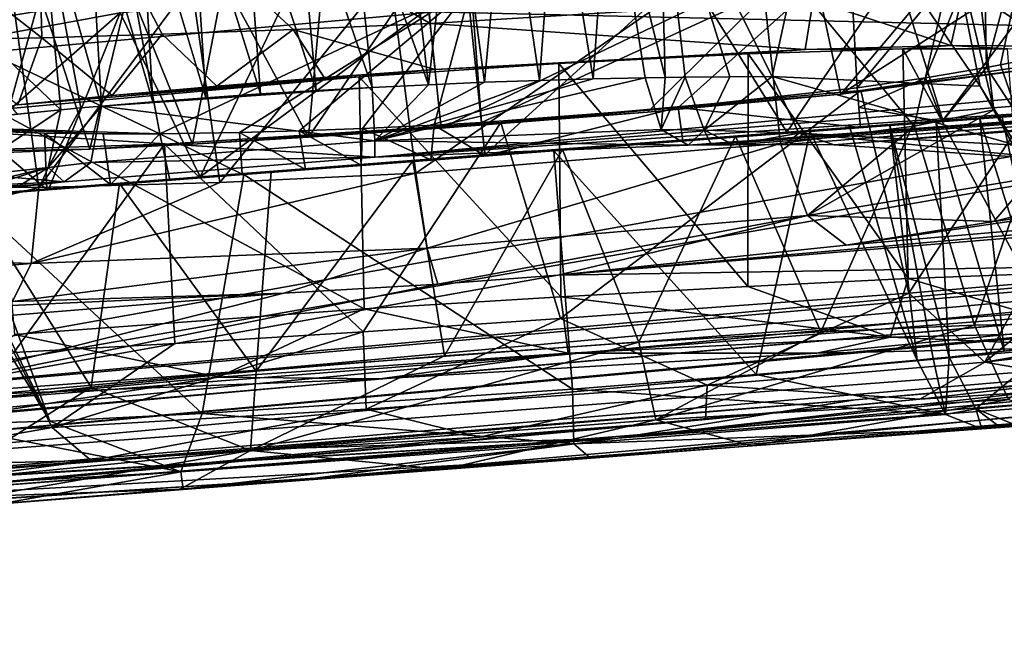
# Model space of a CAD drawing. Header units: metres. Extents: x -147 to 294, y -23 to 81.
# Tile 228 of 656: x 224.85 to 228.02, y 3.41 to 5.43. Entities that reach past the tile are written whole.
import ezdxf

# ---------------------------------------------------------------- set-up
doc = ezdxf.new("R2010")
doc.units = ezdxf.units.M
doc.layers.add('solid_AVA_153', color=7, linetype='CONTINUOUS')

msp = doc.modelspace()

# ---------------------------------------------------------------- linework, layer by layer
at = {"layer": 'solid_AVA_153'}
for points in [[(236.958984, 5.207204, 267.642426), (236.78653, 6.84453, 270.019653), (222.631927, 5.539927, 269.080383)], [(223.167572, 5.337047, 266.85556), (236.784637, 6.563072, 267.729858), (223.298325, 4.13975, 266.571808)], [(231.819214, 6.211915, 267.007538), (236.784637, 6.563072, 267.729858), (223.167572, 5.337047, 266.85556)], [(236.784637, 6.563072, 267.729858), (236.941498, 5.368535, 267.446045), (223.298325, 4.13975, 266.571808)], [(223.201797, 5.188884, 266.624664), (236.799667, 6.413564, 267.496155), (227.833542, 5.92511, 265.579163)], [(223.546585, 4.115835, 266.388519), (236.799667, 6.413564, 267.496155), (223.201797, 5.188884, 266.624664)], [(223.546585, 4.115835, 266.388519), (236.945267, 5.329351, 267.233826), (236.799667, 6.413564, 267.496155)], [(226.832977, 6.390117, 266.231171), (226.844208, 5.77165, 266.655884), (221.840057, 5.384799, 266.066559)], [(226.832977, 6.390117, 266.231171), (221.840057, 5.384799, 266.066559), (221.869629, 6.121951, 265.567871)], [(226.112671, 6.229857, 246.678848), (224.895691, 6.16966, 246.994324), (226.168365, 5.419312, 246.863922)], [(227.402847, 5.495904, 247.251526), (226.112671, 6.229857, 246.678848), (226.168365, 5.419312, 246.863922)], [(226.844208, 5.77165, 266.655884), (231.819214, 6.211915, 267.007538), (223.167572, 5.337047, 266.85556)], [(223.96022, 6.121778, 247.882431), (224.916977, 5.373146, 247.292435), (224.895691, 6.16966, 246.994324)], [(224.895691, 6.16966, 246.994324), (225.726883, 5.400181, 246.916779), (226.168365, 5.419312, 246.863922)], [(224.895691, 6.16966, 246.994324), (224.916977, 5.373146, 247.292435), (225.30455, 5.384599, 247.061554)], [(224.895691, 6.16966, 246.994324), (225.30455, 5.384599, 247.061554), (225.726883, 5.400181, 246.916779)], [(223.96022, 6.121778, 247.882431), (224.575974, 5.366486, 247.606552), (224.916977, 5.373146, 247.292435)], [(228.179428, 6.095455, 256.508911), (227.952393, 5.7015, 256.512573), (227.961899, 5.277433, 256.530487)], [(228.006714, 5.285953, 256.587738), (228.179428, 6.095455, 256.508911), (227.961899, 5.277433, 256.530487)], [(228.006714, 5.285953, 256.587738), (228.049606, 5.294525, 256.646332), (228.179428, 6.095455, 256.508911)], [(224.38707, 5.310971, 259.100067), (223.989243, 5.917846, 259.248047), (224.88028, 6.037567, 260.337158)], [(225.169464, 5.453214, 259.981995), (224.38707, 5.310971, 259.100067), (224.88028, 6.037567, 260.337158)], [(218.821426, 5.443501, 231.114441), (236.87706, 5.985247, 236.197006), (225.990067, 4.988848, 237.326477)], [(225.990067, 4.988848, 237.326477), (236.87706, 5.985247, 236.197006), (236.890305, 5.859463, 237.479507)], [(226.575668, 5.968631, 237.941681), (226.41185, 5.963407, 237.894608), (226.52066, 5.236021, 237.715347)], [(226.575668, 5.968631, 237.941681), (226.52066, 5.236021, 237.715347), (226.693802, 5.240951, 237.768356)], [(226.744919, 5.972572, 238.006912), (226.575668, 5.968631, 237.941681), (226.693802, 5.240951, 237.768356)], [(226.744919, 5.972572, 238.006912), (226.693802, 5.240951, 237.768356), (226.861221, 5.244513, 237.836548)], [(226.906815, 5.974812, 238.086624), (226.744919, 5.972572, 238.006912), (226.926193, 5.245644, 237.867889)], [(226.744919, 5.972572, 238.006912), (226.861221, 5.244513, 237.836548), (226.926193, 5.245644, 237.867889)], [(226.906815, 5.974812, 238.086624), (227.133774, 5.247859, 237.988678), (227.271027, 5.248012, 238.088348)], [(227.428986, 5.968606, 238.497543), (226.906815, 5.974812, 238.086624), (227.271027, 5.248012, 238.088348)], [(226.906815, 5.974812, 238.086624), (226.989975, 5.246559, 237.90152), (227.133774, 5.247859, 237.988678)], [(226.906815, 5.974812, 238.086624), (226.926193, 5.245644, 237.867889), (226.989975, 5.246559, 237.90152)], [(227.428986, 5.968606, 238.497543), (227.271027, 5.248012, 238.088348), (227.941116, 5.217777, 239.043381)], [(227.796265, 5.93971, 239.067566), (227.428986, 5.968606, 238.497543), (227.941116, 5.217777, 239.043381)], [(225.906754, 5.939419, 237.837891), (225.735291, 5.928681, 237.847458), (225.981125, 5.213325, 237.651611)], [(226.077866, 5.948837, 237.842712), (225.906754, 5.939419, 237.837891), (226.162888, 5.222164, 237.656708)], [(225.906754, 5.939419, 237.837891), (225.981125, 5.213325, 237.651611), (226.162888, 5.222164, 237.656708)], [(226.245941, 5.956815, 237.861603), (226.077866, 5.948837, 237.842712), (226.162888, 5.222164, 237.656708)], [(226.245941, 5.956815, 237.861603), (226.162888, 5.222164, 237.656708), (226.343231, 5.229744, 237.678055)], [(226.41185, 5.963407, 237.894608), (226.245941, 5.956815, 237.861603), (226.343231, 5.229744, 237.678055)], [(226.41185, 5.963407, 237.894608), (226.343231, 5.229744, 237.678055), (226.52066, 5.236021, 237.715347)], [(227.796265, 5.93971, 239.067566), (227.941116, 5.217777, 239.043381), (227.985336, 5.141514, 240.223938)], [(227.796265, 5.93971, 239.067566), (227.985336, 5.141514, 240.223938), (227.90065, 5.830746, 240.384796)], [(221.805237, 5.657623, 264.033966), (223.201797, 5.188884, 266.624664), (227.833542, 5.92511, 265.579163)], [(225.398621, 5.903569, 237.910477), (225.232498, 5.889159, 237.963791), (225.445587, 5.180181, 237.733093)], [(225.566208, 5.916745, 237.871689), (225.398621, 5.903569, 237.910477), (225.621445, 5.192261, 237.690079)], [(225.398621, 5.903569, 237.910477), (225.445587, 5.180181, 237.733093), (225.621445, 5.192261, 237.690079)], [(225.735291, 5.928681, 237.847458), (225.566208, 5.916745, 237.871689), (225.800476, 5.203347, 237.662827)], [(225.566208, 5.916745, 237.871689), (225.621445, 5.192261, 237.690079), (225.800476, 5.203347, 237.662827)], [(225.735291, 5.928681, 237.847458), (225.800476, 5.203347, 237.662827), (225.981125, 5.213325, 237.651611)], [(225.067352, 5.8733, 238.033554), (224.909042, 5.856518, 238.117569), (225.108582, 5.153323, 237.865112)], [(225.232498, 5.889159, 237.963791), (225.067352, 5.8733, 238.033554), (225.274216, 5.167175, 237.791595)], [(225.067352, 5.8733, 238.033554), (225.108582, 5.153323, 237.865112), (225.274216, 5.167175, 237.791595)], [(225.232498, 5.889159, 237.963791), (225.274216, 5.167175, 237.791595), (225.445587, 5.180181, 237.733093)], [(224.311661, 5.772728, 238.655899), (224.97789, 5.141574, 237.936264), (224.909042, 5.856518, 238.117569)], [(224.909042, 5.856518, 238.117569), (224.97789, 5.141574, 237.936264), (225.042587, 5.147504, 237.899506)], [(224.909042, 5.856518, 238.117569), (225.042587, 5.147504, 237.899506), (225.108582, 5.153323, 237.865112)], [(225.990067, 4.988848, 237.326477), (236.890305, 5.859463, 237.479507), (231.950653, 5.3916, 237.495605)], [(227.224884, 5.697053, 241.459503), (227.90065, 5.830746, 240.384796), (227.728058, 5.088372, 240.823822)], [(227.90065, 5.830746, 240.384796), (227.985336, 5.141514, 240.223938), (227.728058, 5.088372, 240.823822)], [(221.840057, 5.384799, 266.066559), (226.844208, 5.77165, 266.655884), (223.167572, 5.337047, 266.85556)], [(224.311661, 5.772728, 238.655899), (224.836853, 5.127637, 238.028824), (224.97789, 5.141574, 237.936264)], [(226.038467, 5.58434, 241.92569), (227.224884, 5.697053, 241.459503), (226.122391, 4.937649, 241.782791)], [(227.224884, 5.697053, 241.459503), (227.297455, 5.03289, 241.315155), (226.122391, 4.937649, 241.782791)], [(227.224884, 5.697053, 241.459503), (227.728058, 5.088372, 240.823822), (227.297455, 5.03289, 241.315155)], [(227.952393, 5.7015, 256.512573), (227.520935, 5.644488, 256.124481), (227.544083, 5.212442, 256.137146)], [(227.765076, 5.244072, 256.318817), (227.952393, 5.7015, 256.512573), (227.544083, 5.212442, 256.137146)], [(227.765076, 5.244072, 256.318817), (227.961899, 5.277433, 256.530487), (227.952393, 5.7015, 256.512573)], [(227.393234, 5.652356, 250.920624), (226.203888, 5.081833, 251.206314), (226.149216, 5.601038, 251.344254)], [(227.393234, 5.652356, 250.920624), (226.86911, 5.133824, 251.093063), (226.203888, 5.081833, 251.206314)], [(227.393234, 5.652356, 250.920624), (227.492264, 5.191567, 250.756195), (226.86911, 5.133824, 251.093063)], [(227.884583, 5.657216, 250.419617), (227.492264, 5.191567, 250.756195), (227.393234, 5.652356, 250.920624)], [(228.201752, 5.645611, 249.790695), (227.492264, 5.191567, 250.756195), (227.884583, 5.657216, 250.419617)], [(227.520935, 5.644488, 256.124481), (226.300888, 5.537189, 255.748657), (226.33374, 5.100465, 255.755219)], [(226.96788, 5.148956, 255.850311), (227.520935, 5.644488, 256.124481), (226.33374, 5.100465, 255.755219)], [(226.96788, 5.148956, 255.850311), (227.544083, 5.212442, 256.137146), (227.520935, 5.644488, 256.124481)], [(228.201752, 5.645611, 249.790695), (228.266815, 5.293768, 249.579086), (227.492264, 5.191567, 250.756195)], [(225.197083, 5.600874, 256.004791), (224.406967, 5.486061, 256.827698), (225.297028, 5.064361, 256.043335)], [(225.197083, 5.600874, 256.004791), (225.297028, 5.064361, 256.043335), (226.300888, 5.537189, 255.748657)], [(226.149216, 5.601038, 251.344254), (226.203888, 5.081833, 251.206314), (225.776016, 5.053012, 251.163452)], [(225.823471, 5.580376, 251.322113), (226.149216, 5.601038, 251.344254), (225.776016, 5.053012, 251.163452)], [(226.344757, 4.995855, 260.151825), (226.285309, 5.560355, 260.301788), (226.995941, 5.589314, 260.167328)], [(227.31752, 5.069253, 259.904541), (226.344757, 4.995855, 260.151825), (226.995941, 5.589314, 260.167328)], [(227.31752, 5.069253, 259.904541), (226.995941, 5.589314, 260.167328), (227.670944, 5.589189, 259.760254)], [(227.820404, 5.106417, 259.535217), (227.31752, 5.069253, 259.904541), (227.670944, 5.589189, 259.760254)], [(227.820404, 5.106417, 259.535217), (227.670944, 5.589189, 259.760254), (228.156265, 5.559107, 259.160675)], [(225.197708, 5.534848, 251.124588), (225.503311, 5.558034, 251.248489), (225.401886, 5.030783, 251.055725)], [(225.398575, 5.551119, 241.856918), (226.038467, 5.58434, 241.92569), (225.490631, 4.906632, 241.722275)], [(225.503311, 5.558034, 251.248489), (225.776016, 5.053012, 251.163452), (225.401886, 5.030783, 251.055725)], [(225.426773, 4.924963, 259.945251), (225.709183, 5.513339, 260.224365), (226.285309, 5.560355, 260.301788)], [(226.344757, 4.995855, 260.151825), (225.426773, 4.924963, 259.945251), (226.285309, 5.560355, 260.301788)], [(226.038467, 5.58434, 241.92569), (226.122391, 4.937649, 241.782791), (225.490631, 4.906632, 241.722275)], [(225.503311, 5.558034, 251.248489), (225.823471, 5.580376, 251.322113), (225.776016, 5.053012, 251.163452)], [(228.20546, 5.134405, 259.028198), (227.820404, 5.106417, 259.535217), (228.156265, 5.559107, 259.160675)], [(227.889084, 5.539801, 247.733978), (228.182632, 5.346429, 248.187958), (228.20903, 5.58308, 248.367432)], [(236.958984, 5.207204, 267.642426), (222.631927, 5.539927, 269.080383), (223.286377, 3.976372, 266.764099)], [(224.818115, 5.538742, 241.593643), (224.906937, 4.891424, 241.467484), (224.429642, 4.894179, 241.042984)], [(224.818115, 5.538742, 241.593643), (225.398575, 5.551119, 241.856918), (224.906937, 4.891424, 241.467484)], [(225.398575, 5.551119, 241.856918), (225.490631, 4.906632, 241.722275), (224.906937, 4.891424, 241.467484)], [(224.911407, 5.510976, 250.951675), (225.197708, 5.534848, 251.124588), (225.071014, 5.014264, 250.886826)], [(225.197708, 5.534848, 251.124588), (225.401886, 5.030783, 251.055725), (225.071014, 5.014264, 250.886826)], [(225.297028, 5.064361, 256.043335), (225.55365, 5.068227, 255.916183), (226.300888, 5.537189, 255.748657)], [(225.55365, 5.068227, 255.916183), (225.745453, 5.07331, 255.847015), (226.300888, 5.537189, 255.748657)], [(225.745453, 5.07331, 255.847015), (225.949615, 5.081343, 255.79538), (226.300888, 5.537189, 255.748657)], [(225.949615, 5.081343, 255.79538), (226.180984, 5.091732, 255.762421), (226.300888, 5.537189, 255.748657)], [(226.180984, 5.091732, 255.762421), (226.33374, 5.100465, 255.755219), (226.300888, 5.537189, 255.748657)], [(227.402847, 5.495904, 247.251526), (227.846909, 5.348246, 247.617172), (227.889084, 5.539801, 247.733978)], [(227.889084, 5.539801, 247.733978), (227.846909, 5.348246, 247.617172), (228.182632, 5.346429, 248.187958)], [(224.648651, 5.486712, 250.728378), (224.911407, 5.510976, 250.951675), (224.770813, 5.002513, 250.661102)], [(224.911407, 5.510976, 250.951675), (225.071014, 5.014264, 250.886826), (224.770813, 5.002513, 250.661102)], [(225.426773, 4.924963, 259.945251), (225.169464, 5.453214, 259.981995), (225.709183, 5.513339, 260.224365)], [(227.402847, 5.495904, 247.251526), (226.168365, 5.419312, 246.863922), (227.376526, 5.335228, 247.189575)], [(227.402847, 5.495904, 247.251526), (227.376526, 5.335228, 247.189575), (227.846909, 5.348246, 247.617172)], [(225.297028, 5.064361, 256.043335), (224.406967, 5.486061, 256.827698), (224.485062, 5.089203, 256.854462)], [(218.821426, 5.443501, 231.114441), (224.988983, 4.908766, 237.572708), (219.475433, 4.671812, 237.678543)], [(218.821426, 5.443501, 231.114441), (225.990067, 4.988848, 237.326477), (224.988983, 4.908766, 237.572708)], [(224.479706, 4.850052, 259.044373), (224.38707, 5.310971, 259.100067), (225.169464, 5.453214, 259.981995)], [(224.939148, 4.886657, 259.619934), (224.479706, 4.850052, 259.044373), (225.169464, 5.453214, 259.981995)], [(225.426773, 4.924963, 259.945251), (224.939148, 4.886657, 259.619934), (225.169464, 5.453214, 259.981995)], [(225.726883, 5.400181, 246.916779), (225.30455, 5.384599, 247.061554), (225.480484, 5.217762, 246.960114)], [(225.726883, 5.400181, 246.916779), (225.480484, 5.217762, 246.960114), (225.826889, 5.245448, 246.865875)], [(225.726883, 5.400181, 246.916779), (226.183975, 5.270978, 246.832764), (226.168365, 5.419312, 246.863922)], [(225.726883, 5.400181, 246.916779), (225.826889, 5.245448, 246.865875), (226.183975, 5.270978, 246.832764)], [(226.168365, 5.419312, 246.863922), (226.183975, 5.270978, 246.832764), (227.376526, 5.335228, 247.189575)], [(223.298325, 4.13975, 266.571808), (236.941498, 5.368535, 267.446045), (236.945831, 5.332189, 267.449646)], [(224.916977, 5.373146, 247.292435), (224.575974, 5.366486, 247.606552), (224.838776, 5.157245, 247.328842)], [(224.916977, 5.373146, 247.292435), (224.838776, 5.157245, 247.328842), (225.14325, 5.18768, 247.117767)], [(225.30455, 5.384599, 247.061554), (224.916977, 5.373146, 247.292435), (225.14325, 5.18768, 247.117767)], [(225.30455, 5.384599, 247.061554), (225.14325, 5.18768, 247.117767), (225.480484, 5.217762, 246.960114)], [(225.990067, 4.988848, 237.326477), (231.950653, 5.3916, 237.495605), (226.999313, 5.02708, 237.543915)], [(227.073944, 5.028141, 237.579849), (226.999313, 5.02708, 237.543915), (231.950653, 5.3916, 237.495605)], [(227.073944, 5.028141, 237.579849), (231.950653, 5.3916, 237.495605), (227.147171, 5.028891, 237.618378)], [(231.950653, 5.3916, 237.495605), (227.312881, 5.029438, 237.718582), (227.147171, 5.028891, 237.618378)], [(231.950653, 5.3916, 237.495605), (227.470032, 5.028322, 237.832443), (227.312881, 5.029438, 237.718582)], [(231.950653, 5.3916, 237.495605), (232.186844, 5.383788, 237.784821), (227.470032, 5.028322, 237.832443)], [(228.232681, 4.978048, 238.899551), (227.470032, 5.028322, 237.832443), (232.186844, 5.383788, 237.784821)], [(227.508987, 4.705302, 241.526978), (232.186844, 5.383788, 237.784821), (234.586868, 5.317329, 241.068161)], [(227.508987, 4.705302, 241.526978), (227.985489, 4.781199, 240.982666), (232.186844, 5.383788, 237.784821)], [(227.985489, 4.781199, 240.982666), (228.295929, 4.861388, 240.273773), (232.186844, 5.383788, 237.784821)], [(223.303406, 4.040203, 266.590179), (223.298325, 4.13975, 266.571808), (236.945831, 5.332189, 267.449646)], [(223.303406, 4.040203, 266.590179), (236.945831, 5.332189, 267.449646), (236.957687, 5.219514, 267.513123)], [(227.376526, 5.335228, 247.189575), (226.183975, 5.270978, 246.832764), (226.583405, 5.290315, 246.983948)], [(227.376526, 5.335228, 247.189575), (226.583405, 5.290315, 246.983948), (227.193283, 5.32098, 247.210236)], [(227.691925, 5.337132, 247.611191), (227.193283, 5.32098, 247.210236), (227.708496, 4.59777, 247.351654)], [(227.376526, 5.335228, 247.189575), (227.193283, 5.32098, 247.210236), (227.691925, 5.337132, 247.611191)], [(227.846909, 5.348246, 247.617172), (227.376526, 5.335228, 247.189575), (227.691925, 5.337132, 247.611191)], [(227.846909, 5.348246, 247.617172), (227.691925, 5.337132, 247.611191), (228.029449, 5.338084, 248.118774)], [(228.029449, 5.338084, 248.118774), (227.691925, 5.337132, 247.611191), (228.085373, 4.612322, 247.873779)], [(227.691925, 5.337132, 247.611191), (227.708496, 4.59777, 247.351654), (228.085373, 4.612322, 247.873779)], [(228.182632, 5.346429, 248.187958), (227.846909, 5.348246, 247.617172), (228.029449, 5.338084, 248.118774)], [(236.96347, 5.165649, 267.132629), (236.945267, 5.329351, 267.233826), (223.546585, 4.115835, 266.388519)], [(234.586868, 5.317329, 241.068161), (234.694519, 5.275346, 241.759491), (226.579956, 4.608575, 241.987183)], [(227.508987, 4.705302, 241.526978), (234.586868, 5.317329, 241.068161), (226.579956, 4.608575, 241.987183)], [(227.193283, 5.32098, 247.210236), (226.583405, 5.290315, 246.983948), (227.19252, 4.572621, 246.974747)], [(227.193283, 5.32098, 247.210236), (227.19252, 4.572621, 246.974747), (227.708496, 4.59777, 247.351654)], [(226.183975, 5.270978, 246.832764), (225.480484, 5.217762, 246.960114), (225.939133, 5.24737, 246.964539)], [(226.183975, 5.270978, 246.832764), (225.826889, 5.245448, 246.865875), (225.480484, 5.217762, 246.960114)], [(226.583405, 5.290315, 246.983948), (225.939133, 5.24737, 246.964539), (226.588928, 4.539067, 246.779541)], [(226.183975, 5.270978, 246.832764), (225.939133, 5.24737, 246.964539), (226.583405, 5.290315, 246.983948)], [(226.579956, 4.608575, 241.987183), (234.694519, 5.275346, 241.759491), (230.653275, 4.675329, 245.464935)], [(226.583405, 5.290315, 246.983948), (226.588928, 4.539067, 246.779541), (227.19252, 4.572621, 246.974747)], [(227.492264, 5.191567, 250.756195), (228.266815, 5.293768, 249.579086), (227.556442, 5.203466, 250.552719)], [(227.556442, 5.203466, 250.552719), (228.204651, 5.299172, 249.323593), (227.711334, 4.550982, 250.329422)], [(228.266815, 5.293768, 249.579086), (228.204651, 5.299172, 249.323593), (227.556442, 5.203466, 250.552719)], [(228.204651, 5.299172, 249.323593), (228.092148, 4.583158, 249.789948), (227.711334, 4.550982, 250.329422)], [(227.8181, 5.103741, 256.325928), (227.961899, 5.277433, 256.530487), (227.765076, 5.244072, 256.318817)], [(227.8181, 5.103741, 256.325928), (228.064026, 5.122098, 256.608307), (227.961899, 5.277433, 256.530487)], [(228.064026, 5.122098, 256.608307), (228.006714, 5.285953, 256.587738), (227.961899, 5.277433, 256.530487)], [(228.064026, 5.122098, 256.608307), (228.049606, 5.294525, 256.646332), (228.006714, 5.285953, 256.587738)], [(225.939133, 5.24737, 246.964539), (224.76474, 5.140998, 247.55072), (225.95546, 4.499883, 246.783218)], [(224.838776, 5.157245, 247.328842), (224.76474, 5.140998, 247.55072), (225.939133, 5.24737, 246.964539)], [(225.14325, 5.18768, 247.117767), (224.838776, 5.157245, 247.328842), (225.939133, 5.24737, 246.964539)], [(225.480484, 5.217762, 246.960114), (225.14325, 5.18768, 247.117767), (225.939133, 5.24737, 246.964539)], [(225.939133, 5.24737, 246.964539), (225.95546, 4.499883, 246.783218), (226.588928, 4.539067, 246.779541)], [(226.861221, 5.244513, 237.836548), (226.693802, 5.240951, 237.768356), (225.989395, 5.041508, 237.533249)], [(226.913177, 5.077857, 237.729416), (226.861221, 5.244513, 237.836548), (225.989395, 5.041508, 237.533249)], [(226.693802, 5.240951, 237.768356), (226.52066, 5.236021, 237.715347), (225.989395, 5.041508, 237.533249)], [(226.926193, 5.245644, 237.867889), (226.861221, 5.244513, 237.836548), (226.913177, 5.077857, 237.729416)], [(226.913177, 5.077857, 237.729416), (227.050888, 5.076111, 237.793091), (226.989975, 5.246559, 237.90152)], [(226.926193, 5.245644, 237.867889), (226.913177, 5.077857, 237.729416), (226.989975, 5.246559, 237.90152)], [(227.133774, 5.247859, 237.988678), (226.989975, 5.246559, 237.90152), (227.050888, 5.076111, 237.793091)], [(227.050888, 5.076111, 237.793091), (227.356171, 5.066388, 237.977448), (227.271027, 5.248012, 238.088348)], [(227.133774, 5.247859, 237.988678), (227.050888, 5.076111, 237.793091), (227.271027, 5.248012, 238.088348)], [(227.271027, 5.248012, 238.088348), (227.356171, 5.066388, 237.977448), (228.057541, 5.027278, 238.998962)], [(227.941116, 5.217777, 239.043381), (227.271027, 5.248012, 238.088348), (228.057541, 5.027278, 238.998962)], [(227.549896, 5.148717, 256.123505), (227.765076, 5.244072, 256.318817), (227.544083, 5.212442, 256.137146)], [(227.8181, 5.103741, 256.325928), (227.765076, 5.244072, 256.318817), (227.549896, 5.148717, 256.123505)], [(223.298691, 3.975146, 266.665344), (236.958984, 5.207204, 267.642426), (223.286377, 3.976372, 266.764099)], [(223.298691, 3.975146, 266.665344), (236.957687, 5.219514, 267.513123), (236.958984, 5.207204, 267.642426)], [(223.298691, 3.975146, 266.665344), (223.303406, 4.040203, 266.590179), (236.957687, 5.219514, 267.513123)], [(225.981125, 5.213325, 237.651611), (225.274216, 5.167175, 237.791595), (225.108582, 5.153323, 237.865112)], [(225.989395, 5.041508, 237.533249), (225.981125, 5.213325, 237.651611), (225.108582, 5.153323, 237.865112)], [(225.981125, 5.213325, 237.651611), (225.445587, 5.180181, 237.733093), (225.274216, 5.167175, 237.791595)], [(225.981125, 5.213325, 237.651611), (225.621445, 5.192261, 237.690079), (225.445587, 5.180181, 237.733093)], [(225.981125, 5.213325, 237.651611), (225.800476, 5.203347, 237.662827), (225.621445, 5.192261, 237.690079)], [(226.162888, 5.222164, 237.656708), (225.981125, 5.213325, 237.651611), (225.989395, 5.041508, 237.533249)], [(226.52066, 5.236021, 237.715347), (226.343231, 5.229744, 237.678055), (225.989395, 5.041508, 237.533249)], [(226.343231, 5.229744, 237.678055), (226.162888, 5.222164, 237.656708), (225.989395, 5.041508, 237.533249)], [(227.555161, 5.084144, 256.109314), (227.544083, 5.212442, 256.137146), (226.96788, 5.148956, 255.850311)], [(227.555161, 5.084144, 256.109314), (227.549896, 5.148717, 256.123505), (227.544083, 5.212442, 256.137146)], [(227.941116, 5.217777, 239.043381), (228.057541, 5.027278, 238.998962), (228.105362, 4.921633, 240.231796)], [(227.941116, 5.217777, 239.043381), (228.105362, 4.921633, 240.231796), (227.985336, 5.141514, 240.223938)], [(226.396454, 5.09982, 251.081482), (227.556442, 5.203466, 250.552719), (226.587875, 4.468758, 250.923172)], [(227.492264, 5.191567, 250.756195), (227.556442, 5.203466, 250.552719), (226.396454, 5.09982, 251.081482)], [(226.86911, 5.133824, 251.093063), (227.492264, 5.191567, 250.756195), (226.396454, 5.09982, 251.081482)], [(227.556442, 5.203466, 250.552719), (227.711334, 4.550982, 250.329422), (226.587875, 4.468758, 250.923172)], [(223.570969, 3.957026, 266.286163), (236.96347, 5.165649, 267.132629), (223.546585, 4.115835, 266.388519)], [(223.570969, 3.957026, 266.286163), (231.162125, 4.52901, 266.917084), (236.96347, 5.165649, 267.132629)], [(224.648804, 4.923854, 238.041046), (224.9366, 4.954892, 237.830658), (224.97789, 5.141574, 237.936264)], [(224.700562, 5.113278, 238.13324), (224.648804, 4.923854, 238.041046), (224.97789, 5.141574, 237.936264)], [(224.836853, 5.127637, 238.028824), (224.700562, 5.113278, 238.13324), (224.97789, 5.141574, 237.936264)], [(225.108582, 5.153323, 237.865112), (225.042587, 5.147504, 237.899506), (224.9366, 4.954892, 237.830658)], [(225.074524, 4.971204, 237.758408), (225.108582, 5.153323, 237.865112), (224.9366, 4.954892, 237.830658)], [(225.042587, 5.147504, 237.899506), (224.97789, 5.141574, 237.936264), (224.9366, 4.954892, 237.830658)], [(225.989395, 5.041508, 237.533249), (225.108582, 5.153323, 237.865112), (225.074524, 4.971204, 237.758408)], [(226.345047, 4.993477, 255.732742), (226.96788, 5.148956, 255.850311), (226.33374, 5.100465, 255.755219)], [(226.983002, 5.041495, 255.828354), (226.96788, 5.148956, 255.850311), (226.345047, 4.993477, 255.732742)], [(226.983002, 5.041495, 255.828354), (227.555161, 5.084144, 256.109314), (226.96788, 5.148956, 255.850311)], [(227.985336, 5.141514, 240.223938), (228.105362, 4.921633, 240.231796), (227.384552, 4.800306, 241.34906)], [(227.728058, 5.088372, 240.823822), (227.985336, 5.141514, 240.223938), (227.384552, 4.800306, 241.34906)], [(227.8181, 5.103741, 256.325928), (227.549896, 5.148717, 256.123505), (227.555161, 5.084144, 256.109314)], [(224.76474, 5.140998, 247.55072), (224.828171, 4.41748, 247.373047), (225.95546, 4.499883, 246.783218)], [(226.86911, 5.133824, 251.093063), (226.396454, 5.09982, 251.081482), (225.776016, 5.053012, 251.163452)], [(226.86911, 5.133824, 251.093063), (225.776016, 5.053012, 251.163452), (226.203888, 5.081833, 251.206314)], [(227.726517, 5.098456, 259.467346), (227.820404, 5.106417, 259.535217), (228.20546, 5.134405, 259.028198)], [(228.159454, 5.129943, 258.871857), (227.726517, 5.098456, 259.467346), (228.20546, 5.134405, 259.028198)], [(227.92244, 4.447314, 259.19577), (227.726517, 5.098456, 259.467346), (228.159454, 5.129943, 258.871857)], [(227.798706, 5.101443, 256.468597), (228.01886, 4.36371, 256.433136), (227.939896, 5.111983, 256.633026)], [(227.798706, 5.101443, 256.468597), (227.939896, 5.111983, 256.633026), (227.8181, 5.103741, 256.325928)], [(228.001968, 5.117029, 256.620605), (228.064026, 5.122098, 256.608307), (227.8181, 5.103741, 256.325928)], [(228.001968, 5.117029, 256.620605), (227.8181, 5.103741, 256.325928), (227.939896, 5.111983, 256.633026)], [(227.92244, 4.447314, 259.19577), (228.159454, 5.129943, 258.871857), (228.279282, 4.453619, 258.635345)], [(227.939896, 5.111983, 256.633026), (228.169388, 4.38133, 256.655334), (228.011978, 5.117375, 256.732422)], [(228.001968, 5.117029, 256.620605), (227.939896, 5.111983, 256.633026), (228.011978, 5.117375, 256.732422)], [(227.939896, 5.111983, 256.633026), (228.01886, 4.36371, 256.433136), (228.169388, 4.38133, 256.655334)], [(228.001968, 5.117029, 256.620605), (228.011978, 5.117375, 256.732422), (228.064026, 5.122098, 256.608307)], [(228.011978, 5.117375, 256.732422), (228.169388, 4.38133, 256.655334), (228.079834, 5.122454, 256.838989)], [(228.011978, 5.117375, 256.732422), (228.079834, 5.122454, 256.838989), (228.064026, 5.122098, 256.608307)], [(225.113678, 5.063907, 256.162506), (225.297028, 5.064361, 256.043335), (224.485062, 5.089203, 256.854462)], [(224.925293, 5.065918, 256.314728), (225.113678, 5.063907, 256.162506), (224.485062, 5.089203, 256.854462)], [(224.707565, 5.073894, 256.540283), (224.925293, 5.065918, 256.314728), (224.485062, 5.089203, 256.854462)], [(225.311646, 5.03048, 250.88913), (226.396454, 5.09982, 251.081482), (225.95256, 4.426254, 250.928665)], [(225.401886, 5.030783, 251.055725), (226.396454, 5.09982, 251.081482), (225.311646, 5.03048, 250.88913)], [(225.401886, 5.030783, 251.055725), (225.776016, 5.053012, 251.163452), (226.396454, 5.09982, 251.081482)], [(225.945755, 4.96306, 255.774063), (225.949615, 5.081343, 255.79538), (225.745453, 5.07331, 255.847015)], [(225.945755, 4.96306, 255.774063), (226.169861, 4.980176, 255.741302), (225.949615, 5.081343, 255.79538)], [(226.169861, 4.980176, 255.741302), (226.180984, 5.091732, 255.762421), (225.949615, 5.081343, 255.79538)], [(226.396454, 5.09982, 251.081482), (226.587875, 4.468758, 250.923172), (225.95256, 4.426254, 250.928665)], [(226.169861, 4.980176, 255.741302), (226.345047, 4.993477, 255.732742), (226.180984, 5.091732, 255.762421)], [(226.345047, 4.993477, 255.732742), (226.33374, 5.100465, 255.755219), (226.180984, 5.091732, 255.762421)], [(227.474396, 5.077648, 256.125183), (227.555161, 5.084144, 256.109314), (226.983002, 5.041495, 255.828354)], [(227.726517, 5.098456, 259.467346), (227.152374, 5.055893, 259.857513), (227.31752, 5.069253, 259.904541)], [(227.427185, 4.426384, 259.609375), (227.152374, 5.055893, 259.857513), (227.726517, 5.098456, 259.467346)], [(227.297455, 5.03289, 241.315155), (227.728058, 5.088372, 240.823822), (227.384552, 4.800306, 241.34906)], [(227.726517, 5.098456, 259.467346), (227.31752, 5.069253, 259.904541), (227.820404, 5.106417, 259.535217)], [(227.521942, 5.080743, 256.226898), (227.393585, 5.071159, 256.141205), (227.737762, 4.334746, 256.136658)], [(227.521942, 5.080743, 256.226898), (227.474396, 5.077648, 256.125183), (227.393585, 5.071159, 256.141205)], [(227.427185, 4.426384, 259.609375), (227.726517, 5.098456, 259.467346), (227.92244, 4.447314, 259.19577)], [(227.521942, 5.080743, 256.226898), (227.555161, 5.084144, 256.109314), (227.474396, 5.077648, 256.125183)], [(227.521942, 5.080743, 256.226898), (227.737762, 4.334746, 256.136658), (227.649384, 5.090268, 256.327271)], [(227.521942, 5.080743, 256.226898), (227.649384, 5.090268, 256.327271), (227.555161, 5.084144, 256.109314)], [(227.649384, 5.090268, 256.327271), (227.8181, 5.103741, 256.325928), (227.555161, 5.084144, 256.109314)], [(227.649384, 5.090268, 256.327271), (227.798706, 5.101443, 256.468597), (227.8181, 5.103741, 256.325928)], [(227.649384, 5.090268, 256.327271), (227.840897, 4.344921, 256.232025), (227.798706, 5.101443, 256.468597)], [(227.649384, 5.090268, 256.327271), (227.790009, 4.339833, 256.183411), (227.840897, 4.344921, 256.232025)], [(227.649384, 5.090268, 256.327271), (227.737762, 4.334746, 256.136658), (227.790009, 4.339833, 256.183411)], [(227.798706, 5.101443, 256.468597), (227.840897, 4.344921, 256.232025), (228.01886, 4.36371, 256.433136)], [(224.932327, 4.884236, 256.289246), (224.925293, 5.065918, 256.314728), (224.707565, 5.073894, 256.540283)], [(224.720718, 4.867502, 256.51004), (224.932327, 4.884236, 256.289246), (224.707565, 5.073894, 256.540283)], [(225.137314, 4.900373, 256.124481), (225.113678, 5.063907, 256.162506), (224.925293, 5.065918, 256.314728)], [(224.932327, 4.884236, 256.289246), (225.137314, 4.900373, 256.124481), (224.925293, 5.065918, 256.314728)], [(225.137314, 4.900373, 256.124481), (225.297028, 5.064361, 256.043335), (225.113678, 5.063907, 256.162506)], [(225.137314, 4.900373, 256.124481), (225.329315, 4.915402, 256.00296), (225.297028, 5.064361, 256.043335)], [(225.561966, 4.933493, 255.890594), (225.55365, 5.068227, 255.916183), (225.297028, 5.064361, 256.043335)], [(225.329315, 4.915402, 256.00296), (225.561966, 4.933493, 255.890594), (225.297028, 5.064361, 256.043335)], [(225.766846, 4.949318, 255.818527), (225.745453, 5.07331, 255.847015), (225.55365, 5.068227, 255.916183)], [(225.561966, 4.933493, 255.890594), (225.766846, 4.949318, 255.818527), (225.55365, 5.068227, 255.916183)], [(225.766846, 4.949318, 255.818527), (225.945755, 4.96306, 255.774063), (225.745453, 5.07331, 255.847015)], [(226.913177, 5.077857, 237.729416), (225.989395, 5.041508, 237.533249), (226.999313, 5.02708, 237.543915)], [(226.594574, 5.013863, 260.017914), (226.344757, 4.995855, 260.151825), (227.31752, 5.069253, 259.904541)], [(226.567154, 5.0092, 255.859467), (227.393585, 5.071159, 256.141205), (226.983002, 5.041495, 255.828354)], [(227.218918, 4.288366, 255.812119), (227.393585, 5.071159, 256.141205), (226.567154, 5.0092, 255.859467)], [(227.152374, 5.055893, 259.857513), (226.594574, 5.013863, 260.017914), (227.31752, 5.069253, 259.904541)], [(226.840317, 4.392554, 259.846588), (226.594574, 5.013863, 260.017914), (227.152374, 5.055893, 259.857513)], [(226.840317, 4.392554, 259.846588), (227.152374, 5.055893, 259.857513), (227.427185, 4.426384, 259.609375)], [(226.913177, 5.077857, 237.729416), (226.999313, 5.02708, 237.543915), (227.050888, 5.076111, 237.793091)], [(227.393585, 5.071159, 256.141205), (227.474396, 5.077648, 256.125183), (226.983002, 5.041495, 255.828354)], [(227.073944, 5.028141, 237.579849), (227.050888, 5.076111, 237.793091), (226.999313, 5.02708, 237.543915)], [(227.050888, 5.076111, 237.793091), (227.147171, 5.028891, 237.618378), (227.356171, 5.066388, 237.977448)], [(227.073944, 5.028141, 237.579849), (227.147171, 5.028891, 237.618378), (227.050888, 5.076111, 237.793091)], [(227.147171, 5.028891, 237.618378), (227.312881, 5.029438, 237.718582), (227.356171, 5.066388, 237.977448)], [(227.218918, 4.288366, 255.812119), (227.737762, 4.334746, 256.136658), (227.393585, 5.071159, 256.141205)], [(227.312881, 5.029438, 237.718582), (227.470032, 5.028322, 237.832443), (227.356171, 5.066388, 237.977448)], [(227.356171, 5.066388, 237.977448), (227.470032, 5.028322, 237.832443), (228.232681, 4.978048, 238.899551)], [(228.057541, 5.027278, 238.998962), (227.356171, 5.066388, 237.977448), (228.232681, 4.978048, 238.899551)], [(224.449051, 5.003807, 250.088287), (225.311646, 5.03048, 250.88913), (224.826538, 4.36004, 250.353668)], [(225.071014, 5.014264, 250.886826), (225.311646, 5.03048, 250.88913), (224.449051, 5.003807, 250.088287)], [(225.311646, 5.03048, 250.88913), (225.344986, 4.388515, 250.732834), (224.826538, 4.36004, 250.353668)], [(225.071014, 5.014264, 250.886826), (225.401886, 5.030783, 251.055725), (225.311646, 5.03048, 250.88913)], [(225.989395, 5.041508, 237.533249), (225.074524, 4.971204, 237.758408), (225.990067, 4.988848, 237.326477)], [(225.311646, 5.03048, 250.88913), (225.95256, 4.426254, 250.928665), (225.344986, 4.388515, 250.732834)], [(225.989395, 5.041508, 237.533249), (225.990067, 4.988848, 237.326477), (226.999313, 5.02708, 237.543915)], [(226.122391, 4.937649, 241.782791), (227.297455, 5.03289, 241.315155), (226.158218, 4.69582, 241.835251)], [(227.297455, 5.03289, 241.315155), (227.384552, 4.800306, 241.34906), (226.158218, 4.69582, 241.835251)], [(226.567154, 5.0092, 255.859467), (226.983002, 5.041495, 255.828354), (226.345047, 4.993477, 255.732742)], [(224.770813, 5.002513, 250.661102), (225.071014, 5.014264, 250.886826), (224.449051, 5.003807, 250.088287)], [(225.990067, 4.988848, 237.326477), (225.074524, 4.971204, 237.758408), (224.988983, 4.908766, 237.572708)], [(225.655243, 4.941741, 259.915833), (225.426773, 4.924963, 259.945251), (226.344757, 4.995855, 260.151825)], [(226.567154, 5.0092, 255.859467), (225.766846, 4.949318, 255.818527), (225.561966, 4.933493, 255.890594)], [(225.567581, 4.932801, 256.013184), (226.567154, 5.0092, 255.859467), (225.561966, 4.933493, 255.890594)], [(226.626648, 4.241875, 255.661118), (226.567154, 5.0092, 255.859467), (225.567581, 4.932801, 256.013184)], [(226.112015, 4.977019, 260.023529), (225.655243, 4.941741, 259.915833), (226.344757, 4.995855, 260.151825)], [(226.567154, 5.0092, 255.859467), (225.945755, 4.96306, 255.774063), (225.766846, 4.949318, 255.818527)], [(226.567154, 5.0092, 255.859467), (226.169861, 4.980176, 255.741302), (225.945755, 4.96306, 255.774063)], [(226.594574, 5.013863, 260.017914), (226.112015, 4.977019, 260.023529), (226.344757, 4.995855, 260.151825)], [(226.214935, 4.348754, 259.888947), (226.112015, 4.977019, 260.023529), (226.594574, 5.013863, 260.017914)], [(226.567154, 5.0092, 255.859467), (226.345047, 4.993477, 255.732742), (226.169861, 4.980176, 255.741302)], [(226.214935, 4.348754, 259.888947), (226.594574, 5.013863, 260.017914), (226.840317, 4.392554, 259.846588)], [(226.626648, 4.241875, 255.661118), (227.218918, 4.288366, 255.812119), (226.567154, 5.0092, 255.859467)], [(224.9366, 4.954892, 237.830658), (224.52153, 4.853676, 237.87825), (224.675659, 4.873518, 237.759369)], [(224.648804, 4.923854, 238.041046), (224.52153, 4.853676, 237.87825), (224.9366, 4.954892, 237.830658)], [(224.9366, 4.954892, 237.830658), (224.675659, 4.873518, 237.759369), (224.83931, 4.892707, 237.653595)], [(224.9366, 4.954892, 237.830658), (224.83931, 4.892707, 237.653595), (224.913406, 4.900823, 237.611786)], [(224.9366, 4.954892, 237.830658), (224.913406, 4.900823, 237.611786), (224.988983, 4.908766, 237.572708)], [(225.074524, 4.971204, 237.758408), (224.9366, 4.954892, 237.830658), (224.988983, 4.908766, 237.572708)], [(225.607193, 4.299006, 259.731934), (225.655243, 4.941741, 259.915833), (226.112015, 4.977019, 260.023529)], [(225.607193, 4.299006, 259.731934), (226.112015, 4.977019, 260.023529), (226.214935, 4.348754, 259.888947)], [(225.567581, 4.932801, 256.013184), (224.720718, 4.867502, 256.51004), (224.675507, 4.862916, 256.76001)], [(225.433533, 4.163398, 255.926071), (225.567581, 4.932801, 256.013184), (224.675507, 4.862916, 256.76001)], [(225.567581, 4.932801, 256.013184), (224.932327, 4.884236, 256.289246), (224.720718, 4.867502, 256.51004)], [(226.122391, 4.937649, 241.782791), (226.158218, 4.69582, 241.835251), (224.882309, 4.646719, 241.508942)], [(225.490631, 4.906632, 241.722275), (226.122391, 4.937649, 241.782791), (224.882309, 4.646719, 241.508942)], [(225.567581, 4.932801, 256.013184), (225.137314, 4.900373, 256.124481), (224.932327, 4.884236, 256.289246)], [(225.166656, 4.903568, 259.655334), (224.939148, 4.886657, 259.619934), (225.426773, 4.924963, 259.945251)], [(225.567581, 4.932801, 256.013184), (225.329315, 4.915402, 256.00296), (225.137314, 4.900373, 256.124481)], [(225.655243, 4.941741, 259.915833), (225.166656, 4.903568, 259.655334), (225.426773, 4.924963, 259.945251)], [(225.607193, 4.299006, 259.731934), (225.166656, 4.903568, 259.655334), (225.655243, 4.941741, 259.915833)], [(225.567581, 4.932801, 256.013184), (225.561966, 4.933493, 255.890594), (225.329315, 4.915402, 256.00296)], [(225.433533, 4.163398, 255.926071), (226.626648, 4.241875, 255.661118), (225.567581, 4.932801, 256.013184)], [(227.384552, 4.800306, 241.34906), (228.105362, 4.921633, 240.231796), (227.985489, 4.781199, 240.982666)], [(228.105362, 4.921633, 240.231796), (228.295929, 4.861388, 240.273773), (227.985489, 4.781199, 240.982666)], [(219.475433, 4.671812, 237.678543), (224.988983, 4.908766, 237.572708), (224.913406, 4.900823, 237.611786)], [(219.475433, 4.671812, 237.678543), (224.913406, 4.900823, 237.611786), (224.83931, 4.892707, 237.653595)], [(224.429642, 4.894179, 241.042984), (224.906937, 4.891424, 241.467484), (224.036316, 4.675038, 240.493454)], [(224.906937, 4.891424, 241.467484), (224.882309, 4.646719, 241.508942), (224.036316, 4.675038, 240.493454)], [(225.166656, 4.903568, 259.655334), (224.479706, 4.850052, 259.044373), (224.939148, 4.886657, 259.619934)], [(225.166656, 4.903568, 259.655334), (224.687042, 4.865582, 259.16272), (224.479706, 4.850052, 259.044373)], [(225.075012, 4.248065, 259.389587), (224.687042, 4.865582, 259.16272), (225.166656, 4.903568, 259.655334)], [(224.906937, 4.891424, 241.467484), (225.490631, 4.906632, 241.722275), (224.882309, 4.646719, 241.508942)], [(225.075012, 4.248065, 259.389587), (225.166656, 4.903568, 259.655334), (225.607193, 4.299006, 259.731934)], [(224.942383, 4.138753, 256.322388), (224.591904, 4.856353, 256.895447), (224.519196, 4.850676, 257.035706)], [(224.942383, 4.138753, 256.322388), (224.675507, 4.862916, 256.76001), (224.591904, 4.856353, 256.895447)], [(224.668732, 4.201067, 258.89209), (224.687042, 4.865582, 259.16272), (225.075012, 4.248065, 259.389587)], [(224.942383, 4.138753, 256.322388), (225.433533, 4.163398, 255.926071), (224.675507, 4.862916, 256.76001)], [(224.583466, 4.128142, 256.858429), (224.942383, 4.138753, 256.322388), (224.519196, 4.850676, 257.035706)], [(226.158218, 4.69582, 241.835251), (227.384552, 4.800306, 241.34906), (226.192825, 4.579222, 242.051163)], [(227.384552, 4.800306, 241.34906), (226.579956, 4.608575, 241.987183), (226.192825, 4.579222, 242.051163)], [(227.384552, 4.800306, 241.34906), (227.508987, 4.705302, 241.526978), (226.579956, 4.608575, 241.987183)], [(227.384552, 4.800306, 241.34906), (227.985489, 4.781199, 240.982666), (227.508987, 4.705302, 241.526978)], [(224.036316, 4.675038, 240.493454), (224.882309, 4.646719, 241.508942), (223.872025, 4.56307, 240.638107)], [(226.0056, 4.275205, 246.469269), (224.34346, 4.209549, 245.807281), (230.653275, 4.675329, 245.464935)], [(226.579956, 4.608575, 241.987183), (230.653275, 4.675329, 245.464935), (224.34346, 4.209549, 245.807281)], [(226.158218, 4.69582, 241.835251), (225.696213, 4.550146, 242.033539), (224.821457, 4.523614, 241.723282)], [(224.882309, 4.646719, 241.508942), (226.158218, 4.69582, 241.835251), (224.821457, 4.523614, 241.723282)], [(226.158218, 4.69582, 241.835251), (226.192825, 4.579222, 242.051163), (225.696213, 4.550146, 242.033539)], [(227.414139, 4.357302, 246.739975), (226.0056, 4.275205, 246.469269), (230.653275, 4.675329, 245.464935)], [(228.358017, 4.378286, 247.70459), (227.414139, 4.357302, 246.739975), (230.653275, 4.675329, 245.464935)], [(224.882309, 4.646719, 241.508942), (224.821457, 4.523614, 241.723282), (223.872025, 4.56307, 240.638107)], [(226.192825, 4.579222, 242.051163), (226.579956, 4.608575, 241.987183), (224.34346, 4.209549, 245.807281)], [(228.085373, 4.612322, 247.873779), (227.708496, 4.59777, 247.351654), (228.298309, 4.424177, 248.041718)], [(228.290222, 4.604956, 249.160278), (228.392929, 4.404317, 249.165161), (227.956604, 4.328274, 250.196014)], [(228.092148, 4.583158, 249.789948), (228.290222, 4.604956, 249.160278), (227.956604, 4.328274, 250.196014)], [(225.696213, 4.550146, 242.033539), (226.192825, 4.579222, 242.051163), (224.34346, 4.209549, 245.807281)], [(227.19252, 4.572621, 246.974747), (226.588928, 4.539067, 246.779541), (227.650436, 4.409208, 247.109573)], [(227.708496, 4.59777, 247.351654), (227.19252, 4.572621, 246.974747), (227.650436, 4.409208, 247.109573)], [(227.708496, 4.59777, 247.351654), (227.650436, 4.409208, 247.109573), (228.298309, 4.424177, 248.041718)], [(227.711334, 4.550982, 250.329422), (228.092148, 4.583158, 249.789948), (227.956604, 4.328274, 250.196014)], [(218.022049, 3.927499, 245.600906), (216.575394, 4.138642, 242.388565), (225.696213, 4.550146, 242.033539)], [(224.821457, 4.523614, 241.723282), (225.696213, 4.550146, 242.033539), (216.575394, 4.138642, 242.388565)], [(218.022049, 3.927499, 245.600906), (225.696213, 4.550146, 242.033539), (224.34346, 4.209549, 245.807281)], [(226.588928, 4.539067, 246.779541), (225.95546, 4.499883, 246.783218), (226.613052, 4.357088, 246.641968)], [(226.587875, 4.468758, 250.923172), (227.711334, 4.550982, 250.329422), (227.060791, 4.253811, 250.85907)], [(226.588928, 4.539067, 246.779541), (226.613052, 4.357088, 246.641968), (227.650436, 4.409208, 247.109573)], [(231.69191, 4.538711, 265.589996), (226.772324, 4.084095, 263.999939), (230.180786, 4.335511, 262.516205)], [(231.69191, 4.538711, 265.589996), (229.95491, 4.415702, 266.714996), (226.772324, 4.084095, 263.999939)], [(227.711334, 4.550982, 250.329422), (227.956604, 4.328274, 250.196014), (227.060791, 4.253811, 250.85907)], [(223.570969, 3.957026, 266.286163), (223.648621, 3.89691, 266.115295), (231.162125, 4.52901, 266.917084)], [(231.162125, 4.52901, 266.917084), (223.648621, 3.89691, 266.115295), (227.537796, 4.206631, 266.537994)], [(231.162125, 4.52901, 266.917084), (227.537796, 4.206631, 266.537994), (229.058167, 4.336808, 266.662201)], [(225.95546, 4.499883, 246.783218), (224.828171, 4.41748, 247.373047), (225.485504, 4.279905, 246.783997)], [(225.95546, 4.499883, 246.783218), (225.485504, 4.279905, 246.783997), (226.613052, 4.357088, 246.641968)], [(225.95256, 4.426254, 250.928665), (226.587875, 4.468758, 250.923172), (225.962158, 4.176771, 250.984802)], [(226.587875, 4.468758, 250.923172), (227.060791, 4.253811, 250.85907), (225.962158, 4.176771, 250.984802)], [(227.92244, 4.447314, 259.19577), (228.032227, 4.207697, 259.221771), (226.895844, 4.142965, 259.903656)], [(227.427185, 4.426384, 259.609375), (227.92244, 4.447314, 259.19577), (226.895844, 4.142965, 259.903656)], [(227.92244, 4.447314, 259.19577), (228.279282, 4.453619, 258.635345), (228.032227, 4.207697, 259.221771)], [(224.828171, 4.41748, 247.373047), (224.594131, 4.199694, 247.482254), (225.485504, 4.279905, 246.783997)], [(225.95256, 4.426254, 250.928665), (225.962158, 4.176771, 250.984802), (224.949417, 4.117785, 250.538116)], [(225.344986, 4.388515, 250.732834), (225.95256, 4.426254, 250.928665), (224.949417, 4.117785, 250.538116)], [(229.95491, 4.415702, 266.714996), (229.058167, 4.336808, 266.662201), (226.772324, 4.084095, 263.999939)], [(226.840317, 4.392554, 259.846588), (227.427185, 4.426384, 259.609375), (226.895844, 4.142965, 259.903656)], [(228.298309, 4.424177, 248.041718), (227.650436, 4.409208, 247.109573), (228.358017, 4.378286, 247.70459)], [(224.826538, 4.36004, 250.353668), (225.344986, 4.388515, 250.732834), (224.949417, 4.117785, 250.538116)], [(226.840317, 4.392554, 259.846588), (226.895844, 4.142965, 259.903656), (225.588928, 4.043626, 259.783905)], [(226.214935, 4.348754, 259.888947), (226.840317, 4.392554, 259.846588), (225.588928, 4.043626, 259.783905)], [(227.650436, 4.409208, 247.109573), (226.613052, 4.357088, 246.641968), (227.414139, 4.357302, 246.739975)], [(227.650436, 4.409208, 247.109573), (227.414139, 4.357302, 246.739975), (228.358017, 4.378286, 247.70459)], [(227.840897, 4.344921, 256.232025), (227.927399, 4.178298, 256.15625), (228.169388, 4.38133, 256.655334)], [(228.01886, 4.36371, 256.433136), (227.840897, 4.344921, 256.232025), (228.169388, 4.38133, 256.655334)], [(227.927399, 4.178298, 256.15625), (228.270889, 4.207799, 256.60257), (228.169388, 4.38133, 256.655334)], [(228.392929, 4.404317, 249.165161), (228.420059, 4.383306, 249.168137), (227.956604, 4.328274, 250.196014)], [(227.956604, 4.328274, 250.196014), (228.420059, 4.383306, 249.168137), (228.285522, 4.271995, 250.093887)], [(224.020813, 3.871117, 253.169403), (230.34021, 4.372021, 252.275558), (226.68428, 4.020255, 255.365448)], [(227.746521, 4.208755, 250.715027), (230.34021, 4.372021, 252.275558), (224.020813, 3.871117, 253.169403)], [(224.826538, 4.36004, 250.353668), (224.949417, 4.117785, 250.538116), (224.288818, 4.096023, 249.638733)], [(226.613052, 4.357088, 246.641968), (225.485504, 4.279905, 246.783997), (226.0056, 4.275205, 246.469269)], [(225.607193, 4.299006, 259.731934), (226.214935, 4.348754, 259.888947), (225.588928, 4.043626, 259.783905)], [(226.613052, 4.357088, 246.641968), (226.0056, 4.275205, 246.469269), (227.414139, 4.357302, 246.739975)], [(230.34021, 4.372021, 252.275558), (227.946564, 4.113609, 255.911224), (226.68428, 4.020255, 255.365448)], [(227.746521, 4.208755, 250.715027), (228.285522, 4.271995, 250.093887), (230.34021, 4.372021, 252.275558)], [(230.34021, 4.372021, 252.275558), (228.006744, 4.118019, 255.964508), (227.946564, 4.113609, 255.911224)], [(230.34021, 4.372021, 252.275558), (228.065125, 4.122297, 256.019867), (228.006744, 4.118019, 255.964508)], [(230.180786, 4.335511, 262.516205), (225.797974, 3.955227, 260.536469), (230.263336, 4.304055, 259.247711)], [(230.180786, 4.335511, 262.516205), (226.772324, 4.084095, 263.999939), (225.797974, 3.955227, 260.536469)], [(229.058167, 4.336808, 266.662201), (227.537796, 4.206631, 266.537994), (226.772324, 4.084095, 263.999939)], [(227.060791, 4.253811, 250.85907), (227.956604, 4.328274, 250.196014), (227.746521, 4.208755, 250.715027)], [(227.218918, 4.288366, 255.812119), (227.829178, 4.159507, 256.044708), (227.737762, 4.334746, 256.136658)], [(227.790009, 4.339833, 256.183411), (227.737762, 4.334746, 256.136658), (227.829178, 4.159507, 256.044708)], [(227.956604, 4.328274, 250.196014), (228.285522, 4.271995, 250.093887), (227.746521, 4.208755, 250.715027)], [(227.790009, 4.339833, 256.183411), (227.829178, 4.159507, 256.044708), (227.840897, 4.344921, 256.232025)], [(227.829178, 4.159507, 256.044708), (227.927399, 4.178298, 256.15625), (227.840897, 4.344921, 256.232025)], [(225.075012, 4.248065, 259.389587), (225.607193, 4.299006, 259.731934), (225.588928, 4.043626, 259.783905)], [(227.2052, 4.058613, 260.056122), (230.263336, 4.304055, 259.247711), (225.797974, 3.955227, 260.536469)], [(226.626648, 4.241875, 255.661118), (227.829178, 4.159507, 256.044708), (227.218918, 4.288366, 255.812119)], [(227.2052, 4.058613, 260.056122), (228.276749, 4.138203, 259.264343), (230.263336, 4.304055, 259.247711)], [(226.0056, 4.275205, 246.469269), (224.678726, 4.155827, 247.105362), (224.34346, 4.209549, 245.807281)], [(225.485504, 4.279905, 246.783997), (224.594131, 4.199694, 247.482254), (224.678726, 4.155827, 247.105362)], [(225.485504, 4.279905, 246.783997), (224.678726, 4.155827, 247.105362), (226.0056, 4.275205, 246.469269)], [(225.962158, 4.176771, 250.984802), (227.060791, 4.253811, 250.85907), (226.327026, 4.086526, 251.236862)], [(227.060791, 4.253811, 250.85907), (227.055832, 4.144193, 251.097183), (226.327026, 4.086526, 251.236862)], [(227.060791, 4.253811, 250.85907), (227.746521, 4.208755, 250.715027), (227.055832, 4.144193, 251.097183)], [(225.075012, 4.248065, 259.389587), (225.588928, 4.043626, 259.783905), (224.600494, 3.947223, 258.907654)], [(224.668732, 4.201067, 258.89209), (225.075012, 4.248065, 259.389587), (224.600494, 3.947223, 258.907654)], [(226.631058, 4.064895, 255.532898), (226.626648, 4.241875, 255.661118), (225.433533, 4.163398, 255.926071)], [(226.631058, 4.064895, 255.532898), (227.829178, 4.159507, 256.044708), (226.626648, 4.241875, 255.661118)], [(227.537796, 4.206631, 266.537994), (223.648621, 3.89691, 266.115295), (225.594788, 4.047607, 266.341797)], [(227.055832, 4.144193, 251.097183), (227.746521, 4.208755, 250.715027), (224.020813, 3.871117, 253.169403)], [(227.537796, 4.206631, 266.537994), (225.594788, 4.047607, 266.341797), (226.772324, 4.084095, 263.999939)], [(226.895844, 4.142965, 259.903656), (228.032227, 4.207697, 259.221771), (227.2052, 4.058613, 260.056122)], [(228.032227, 4.207697, 259.221771), (228.276749, 4.138203, 259.264343), (227.2052, 4.058613, 260.056122)], [(227.927399, 4.178298, 256.15625), (228.065125, 4.122297, 256.019867), (228.270889, 4.207799, 256.60257)], [(225.364532, 3.975441, 255.837555), (225.433533, 4.163398, 255.926071), (224.942383, 4.138753, 256.322388)], [(224.949417, 4.117785, 250.538116), (225.962158, 4.176771, 250.984802), (225.075348, 4.011375, 250.89444)], [(225.962158, 4.176771, 250.984802), (226.327026, 4.086526, 251.236862), (225.075348, 4.011375, 250.89444)], [(226.631058, 4.064895, 255.532898), (225.433533, 4.163398, 255.926071), (225.364532, 3.975441, 255.837555)], [(226.631058, 4.064895, 255.532898), (227.946564, 4.113609, 255.911224), (227.829178, 4.159507, 256.044708)], [(227.829178, 4.159507, 256.044708), (227.946564, 4.113609, 255.911224), (227.927399, 4.178298, 256.15625)], [(228.006744, 4.118019, 255.964508), (228.065125, 4.122297, 256.019867), (227.927399, 4.178298, 256.15625)], [(227.946564, 4.113609, 255.911224), (228.006744, 4.118019, 255.964508), (227.927399, 4.178298, 256.15625)], [(226.327026, 4.086526, 251.236862), (227.055832, 4.144193, 251.097183), (224.020813, 3.871117, 253.169403)], [(224.510345, 3.927047, 256.816193), (225.364532, 3.975441, 255.837555), (224.583466, 4.128142, 256.858429)], [(225.364532, 3.975441, 255.837555), (224.942383, 4.138753, 256.322388), (224.583466, 4.128142, 256.858429)], [(225.588928, 4.043626, 259.783905), (226.895844, 4.142965, 259.903656), (226.211548, 3.983081, 260.18338)], [(226.895844, 4.142965, 259.903656), (227.2052, 4.058613, 260.056122), (226.211548, 3.983081, 260.18338)], [(224.949417, 4.117785, 250.538116), (225.075348, 4.011375, 250.89444), (224.222137, 3.990657, 249.985336)], [(224.288818, 4.096023, 249.638733), (224.949417, 4.117785, 250.538116), (224.222137, 3.990657, 249.985336)], [(226.631058, 4.064895, 255.532898), (226.68428, 4.020255, 255.365448), (227.946564, 4.113609, 255.911224)], [(226.772324, 4.084095, 263.999939), (221.32634, 3.666167, 262.466949), (225.797974, 3.955227, 260.536469)], [(226.772324, 4.084095, 263.999939), (223.386902, 3.877291, 266.082184), (221.32634, 3.666167, 262.466949)], [(223.648621, 3.89691, 266.115295), (223.386902, 3.877291, 266.082184), (226.772324, 4.084095, 263.999939)], [(225.594788, 4.047607, 266.341797), (223.648621, 3.89691, 266.115295), (226.772324, 4.084095, 263.999939)], [(225.075348, 4.011375, 250.89444), (226.327026, 4.086526, 251.236862), (224.020813, 3.871117, 253.169403)], [(226.631058, 4.064895, 255.532898), (225.364532, 3.975441, 255.837555), (225.372131, 3.919508, 255.633911)], [(226.631058, 4.064895, 255.532898), (225.372131, 3.919508, 255.633911), (226.68428, 4.020255, 255.365448)], [(225.588928, 4.043626, 259.783905), (225.357758, 3.916967, 259.925873), (224.427414, 3.843683, 259.025574)], [(224.600494, 3.947223, 258.907654), (225.588928, 4.043626, 259.783905), (224.427414, 3.843683, 259.025574)], [(225.588928, 4.043626, 259.783905), (226.211548, 3.983081, 260.18338), (225.357758, 3.916967, 259.925873)], [(226.211548, 3.983081, 260.18338), (227.2052, 4.058613, 260.056122), (225.797974, 3.955227, 260.536469)], [(224.020813, 3.871117, 253.169403), (226.68428, 4.020255, 255.365448), (225.372131, 3.919508, 255.633911)], [(224.222137, 3.990657, 249.985336), (225.075348, 4.011375, 250.89444), (224.020813, 3.871117, 253.169403)], [(225.364532, 3.975441, 255.837555), (224.510345, 3.927047, 256.816193), (224.782059, 3.87259, 256.075867)], [(225.364532, 3.975441, 255.837555), (224.782059, 3.87259, 256.075867), (225.372131, 3.919508, 255.633911)], [(225.357758, 3.916967, 259.925873), (226.211548, 3.983081, 260.18338), (225.797974, 3.955227, 260.536469)], [(217.467728, 3.406831, 259.987762), (225.797974, 3.955227, 260.536469), (221.32634, 3.666167, 262.466949)], [(217.467728, 3.406831, 259.987762), (224.427414, 3.843683, 259.025574), (225.797974, 3.955227, 260.536469)], [(224.427414, 3.843683, 259.025574), (225.357758, 3.916967, 259.925873), (225.797974, 3.955227, 260.536469)], [(224.020813, 3.871117, 253.169403), (225.372131, 3.919508, 255.633911), (224.782059, 3.87259, 256.075867)]]:
    msp.add_3dface(points, dxfattribs=at)

doc.saveas('drawing.dxf')
